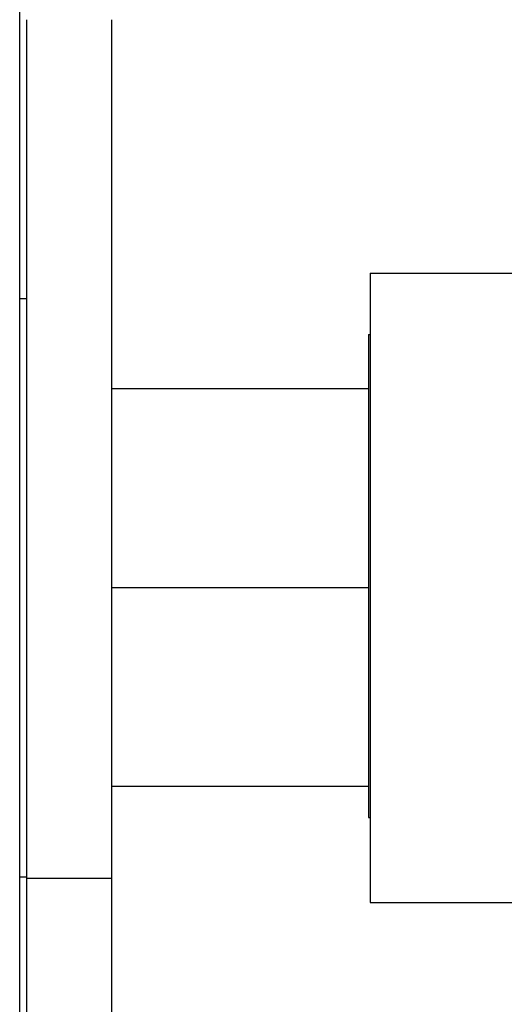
# Paper-space layout 'Sheet' of a CAD drawing. Header units: inches. Extents: x 0.2 to 10.8, y 0.2 to 8.3.
# Tile 518 of 545: x 8.1339 to 8.1909, y 6.7649 to 6.8807. Entities that reach past the tile are written whole.
import ezdxf

# ---------------------------------------------------------------- set-up
doc = ezdxf.new("R2010")
doc.units = ezdxf.units.IN
doc.header["$MEASUREMENT"] = 0
doc.layers.get('0').update_dxf_attribs({"lineweight": 5})
doc.layers.add('02___PRT_ALL_AXES', color=7, linetype='Continuous')
doc.layers.add('06___PRT_ALL_SURFS', color=7, linetype='Continuous')
doc.styles.add('My Text', font='tahoma.ttf')
doc.dimstyles.new('My Dimension - mm [in] (ANSI)$0', dxfattribs={"dimtxt": 0.12, "dimasz": 0.09842519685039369, "dimexe": 0.125, "dimexo": 0.06299999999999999, "dimgap": 0.03149606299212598, "dimtad": 0, "dimlfac": 250, "dimzin": 4, "dimdsep": 46, "dimtxsty": 'My Text', "dimblk": 'Filled-1', "dimcen": 0.09, "dimclrd": 1, "dimclre": 1, "dimclrt": 1, "dimadec": 1, "dimazin": 1, "dimtfac": 1, "dimtofl": 0, "dimtmove": 0, "dimatfit": 3, "dimfxl": 1, "dimtolj": 1, "dimtzin": 4, "dimlwd": -1, "dimlwe": -1, "dimarcsym": 0})

# ---------------------------------------------------------------- blocks, each defined once
blk = doc.blocks.new('*D10')
at = {"color": 1, "true_color": 0xff0000}
for p, q in [((9.449596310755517, 8.02493972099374), (8.40388933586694, 8.02493972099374)), ((8.52888933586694, 7.926514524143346), (8.52888933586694, 7.823456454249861)), ((8.52888933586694, 5.991751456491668), (8.52888933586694, 6.094809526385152)), ((9.130400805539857, 5.893326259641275), (8.40388933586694, 5.893326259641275))]:
    blk.add_line(p, q, dxfattribs=at)
at = {"layer": 'Defpoints', "color": 0}
for p in [(9.512596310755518, 8.02493972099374), (8.52888933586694, 5.893326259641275), (9.193400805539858, 5.893326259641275)]:
    blk.add_point(p, dxfattribs=at)
at = {"color": 1, "true_color": 0xff0000, "insert": (8.52888933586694, 6.959132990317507), "char_height": 0.12, "attachment_point": 5, "rotation": 90, "style": 'My Text'}
blk.add_mtext('\\A1;532.90 mm [20.980 in]', dxfattribs=at)
blk = doc.blocks.new('Filled-1')

psp = doc.layouts.new('Sheet')

# ---------------------------------------------------------------- linework, layer by layer
at = {"color": 0, "linetype": 'ByBlock', "lineweight": -3}
for p, q in [((8.133877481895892, 6.628465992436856), (8.133877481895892, 7.901958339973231)), ((8.174877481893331, 6.837255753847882), (8.144677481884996, 6.837255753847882)), ((8.174877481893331, 6.813873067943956), (8.144677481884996, 6.813873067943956)), ((8.174877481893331, 6.790490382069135), (8.144677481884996, 6.790490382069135)), ((8.17507748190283, 6.776873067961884), (8.21507748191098, 6.776873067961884))]:
    psp.add_line(p, q, dxfattribs=at)
at = {"layer": '02___PRT_ALL_AXES', "color": 0, "linetype": 'ByBlock', "lineweight": -3}
for p, q in [((8.134677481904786, 6.880676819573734), (8.134677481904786, 6.640801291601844)), ((8.144677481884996, 6.880676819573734), (8.144677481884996, 6.640801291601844)), ((8.17507748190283, 6.850873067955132), (8.21507748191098, 6.850873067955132)), ((8.17507748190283, 6.850873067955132), (8.17507748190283, 6.776873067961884)), ((8.133877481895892, 6.847873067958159), (8.134677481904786, 6.847873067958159)), ((8.133877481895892, 6.779873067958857), (8.134677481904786, 6.779873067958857)), ((8.134677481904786, 6.779730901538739), (8.144677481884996, 6.779730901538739))]:
    psp.add_line(p, q, dxfattribs=at)
at = {"layer": '06___PRT_ALL_SURFS', "color": 0, "linetype": 'ByBlock', "lineweight": -3}
for p, q in [((8.174877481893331, 6.843673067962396), (8.17507748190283, 6.843673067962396)), ((8.174877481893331, 6.843673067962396), (8.174877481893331, 6.786873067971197)), ((8.174877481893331, 6.786873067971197), (8.17507748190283, 6.786873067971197))]:
    psp.add_line(p, q, dxfattribs=at)

# ---------------------------------------------------------------- dimensions: what is measured, and where the dimension line sits
dim = psp.add_linear_dim(base=(8.52888933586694, 5.893326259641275), p1=(9.512596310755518, 8.02493972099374), p2=(9.193400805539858, 5.893326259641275), angle=90, dimstyle='My Dimension - mm [in] (ANSI)$0', override={"dimpost": ' mm'})
dim.commit()
dim.dimension.update_dxf_attribs({"geometry": '*D10', "text_midpoint": (8.52888933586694, 6.959132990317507)})

doc.saveas('drawing.dxf')
